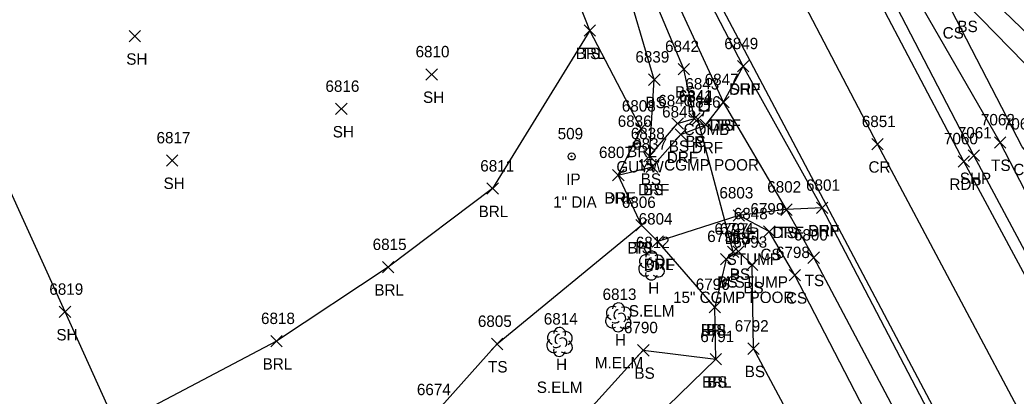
# Model space of a CAD drawing. Extents: x 1439173 to 1457902, y 641926 to 659889.
# Drawn here: x 1448647.9 to 1448822.7, y 643850 to 643916 of the extents above; entities that cross this region are included whole.
import ezdxf

# ---------------------------------------------------------------- set-up
doc = ezdxf.new("R2010")
doc.units = 0
for name, color, linetype in [('D_A', 7, 'Continuous'), ('D_C', 7, 'Continuous'), ('D_I', 7, 'Continuous'), ('D_TIC', 7, 'Continuous'), ('DCP', 7, 'Continuous'), ('L_A', 7, 'Continuous'), ('L_C', 7, 'Continuous'), ('L_I', 7, 'Continuous'), ('L_TIC', 7, 'Continuous'), ('LABL', 7, 'Continuous'), ('LELB', 7, 'Continuous'), ('LSOGP', 7, 'Continuous'), ('LTD', 7, 'Continuous'), ('LTS', 7, 'Continuous'), ('M_A', 7, 'Continuous'), ('M_C', 7, 'Continuous'), ('M_I', 7, 'Continuous'), ('MPIR', 7, 'Continuous'), ('P_A', 7, 'Continuous'), ('P_I', 7, 'Continuous'), ('P_TIC', 7, 'Continuous'), ('PET', 7, 'Continuous'), ('PRC', 7, 'Continuous'), ('PSP', 7, 'Continuous'), ('R_A', 7, 'Continuous'), ('R_I', 7, 'Continuous'), ('R_TIC', 7, 'Continuous'), ('RDF', 7, 'Continuous'), ('U_A', 7, 'Continuous'), ('U_I', 7, 'Continuous'), ('UP', 7, 'Continuous'), ('UPGW', 7, 'Continuous')]:
    doc.layers.add(name, color=color, linetype=linetype)

msp = doc.modelspace()

# ---------------------------------------------------------------- linework, layer by layer
at = {"layer": 'D_TIC'}
for points in [[(1448765.86, 643897.57), (1448767.86, 643899.57)], [(1448767.86, 643897.57), (1448765.86, 643899.57)], [(1448772.08, 643874.33), (1448774.08, 643876.33)], [(1448774.08, 643874.33), (1448772.08, 643876.33)]]:
    msp.add_lwpolyline(points, dxfattribs=at)
at = {"layer": 'DCP'}
msp.add_lwpolyline([(1448773.08, 643875.33), (1448766.86, 643898.57)], dxfattribs=at)
at = {"layer": 'L_TIC'}
for points in [[(1448746.89, 643913.13), (1448748.89, 643915.13)], [(1448748.89, 643913.13), (1448746.89, 643915.13)], [(1448746.89, 643913.13), (1448748.89, 643915.13)], [(1448748.89, 643913.13), (1448746.89, 643915.13)], [(1448667.03, 643912.14), (1448669.03, 643914.14)], [(1448669.03, 643912.14), (1448667.03, 643914.14)], [(1448763.42, 643906.37), (1448765.42, 643908.37)], [(1448765.42, 643906.37), (1448763.42, 643908.37)], [(1448719.14, 643905.44), (1448721.14, 643907.44)], [(1448721.14, 643905.44), (1448719.14, 643907.44)], [(1448758.22, 643904.52), (1448760.22, 643906.52)], [(1448760.22, 643904.52), (1448758.22, 643906.52)], [(1448703.28, 643899.38), (1448705.28, 643901.38)], [(1448705.28, 643899.38), (1448703.28, 643901.38)], [(1448770.37, 643900.56), (1448772.37, 643902.56)], [(1448772.37, 643900.56), (1448770.37, 643902.56)], [(1448765.26, 643897.68), (1448767.26, 643899.68)], [(1448767.26, 643897.68), (1448765.26, 643899.68)], [(1448755.9, 643895.92), (1448757.9, 643897.92)], [(1448757.9, 643895.92), (1448755.9, 643897.92)], [(1448762.32, 643896.85), (1448764.32, 643898.85)], [(1448764.32, 643896.85), (1448762.32, 643898.85)], [(1448818.94, 643893.5), (1448820.94, 643895.5)], [(1448820.94, 643893.5), (1448818.94, 643895.5)], [(1448673.58, 643890.34), (1448675.58, 643892.34)], [(1448675.58, 643890.34), (1448673.58, 643892.34)], [(1448757.4, 643891.09), (1448759.4, 643893.09)], [(1448759.4, 643891.09), (1448757.4, 643893.09)], [(1448757.4, 643891.09), (1448759.4, 643893.09)], [(1448759.4, 643891.09), (1448757.4, 643893.09)], [(1448757.82, 643889.24), (1448759.82, 643891.24)], [(1448759.82, 643889.24), (1448757.82, 643891.24)], [(1448751.9, 643887.77), (1448753.9, 643889.77)], [(1448753.9, 643887.77), (1448751.9, 643889.77)], [(1448729.84, 643885.4), (1448731.84, 643887.4)], [(1448731.84, 643885.4), (1448729.84, 643887.4)], [(1448781.43, 643881.71), (1448783.43, 643883.71)], [(1448783.43, 643881.71), (1448781.43, 643883.71)], [(1448773.04, 643880.68), (1448775.04, 643882.68)], [(1448775.04, 643880.68), (1448773.04, 643882.68)], [(1448755.96, 643879.01), (1448757.96, 643881.01)], [(1448757.96, 643879.01), (1448755.96, 643881.01)], [(1448755.96, 643879.01), (1448757.96, 643881.01)], [(1448757.96, 643879.01), (1448755.96, 643881.01)], [(1448778.41, 643877.86), (1448780.41, 643879.86)], [(1448780.41, 643877.86), (1448778.41, 643879.86)], [(1448758.86, 643876.1), (1448760.86, 643878.1)], [(1448760.86, 643876.1), (1448758.86, 643878.1)], [(1448773.02, 643874.39), (1448775.02, 643876.39)], [(1448775.02, 643874.39), (1448773.02, 643876.39)], [(1448770.82, 643873.03), (1448772.82, 643875.03)], [(1448772.82, 643873.03), (1448770.82, 643875.03)], [(1448786.2, 643873.29), (1448788.2, 643875.29)], [(1448788.2, 643873.29), (1448786.2, 643875.29)], [(1448711.52, 643871.63), (1448713.52, 643873.63)], [(1448713.52, 643871.63), (1448711.52, 643873.63)], [(1448775.39, 643872.03), (1448777.39, 643874.03)], [(1448777.39, 643872.03), (1448775.39, 643874.03)], [(1448782.89, 643870.22), (1448784.89, 643872.22)], [(1448784.89, 643870.22), (1448782.89, 643872.22)], [(1448768.85, 643864.62), (1448770.85, 643866.62)], [(1448770.85, 643864.62), (1448768.85, 643866.62)], [(1448768.85, 643864.62), (1448770.85, 643866.62)], [(1448770.85, 643864.62), (1448768.85, 643866.62)], [(1448654.77, 643863.77), (1448656.77, 643865.77)], [(1448656.77, 643863.77), (1448654.77, 643865.77)], [(1448691.92, 643858.64), (1448693.92, 643860.64)], [(1448693.92, 643858.64), (1448691.92, 643860.64)], [(1448730.63, 643858.14), (1448732.63, 643860.14)], [(1448732.63, 643858.14), (1448730.63, 643860.14)], [(1448756.29, 643857.03), (1448758.29, 643859.03)], [(1448758.29, 643857.03), (1448756.29, 643859.03)], [(1448775.65, 643857.32), (1448777.65, 643859.32)], [(1448777.65, 643857.32), (1448775.65, 643859.32)], [(1448769.04, 643855.47), (1448771.04, 643857.47)], [(1448771.04, 643855.47), (1448769.04, 643857.47)], [(1448769.04, 643855.47), (1448771.04, 643857.47)], [(1448771.04, 643855.47), (1448769.04, 643857.47)]]:
    msp.add_lwpolyline(points, dxfattribs=at)
at = {"layer": 'LABL'}
msp.add_lwpolyline([(1448726.59, 643633.06), (1448720.88, 643665.88), (1448721.81, 643679.51), (1448713.75, 643699.28), (1448716.48, 643738.3), (1448713.98, 643745.94), (1448716.58, 643759.48), (1448721.16, 643766.42), (1448727.6, 643780.65), (1448730.59, 643792.75), (1448738.8, 643807.38), (1448734.69, 643825.61), (1448750.94, 643837.95), (1448770.04, 643856.47), (1448769.85, 643865.62), (1448759.86, 643877.1), (1448756.96, 643880.01), (1448752.9, 643888.77), (1448756.9, 643896.92), (1448747.89, 643914.13), (1448730.84, 643886.4), (1448712.52, 643872.63), (1448692.92, 643859.64), (1448664.81, 643844.84)], dxfattribs=at)
at = {"layer": 'LELB'}
for points in [[(1448865.27, 643838.34), (1448861.66, 643841.9), (1448853.11, 643868.22), (1448838.97, 643885.37), (1448831.88, 643900.6), (1448813.99, 643918.86), (1448801.93, 643933.53), (1448782.17, 643967.39), (1448763.24, 644002.71), (1448747.34, 644033.17), (1448728.73, 644074.31), (1448718.9, 644096.07), (1448715.67, 644106.81), (1448706.69, 644124.25), (1448699.65, 644145.03), (1448688.95, 644169.07), (1448674.33, 644217.19), (1448660.9, 644265.47), (1448648.11, 644311.86), (1448650.05, 644334.08), (1448650.17, 644347.1)], [(1448834.53, 643904.16), (1448812.75, 643925.14), (1448803.6, 643934.01), (1448784.06, 643968.45), (1448765.02, 644003.71), (1448748.86, 644033.97), (1448728.82, 644074.95), (1448718.9, 644096.07), (1448718.3, 644106.56), (1448707.41, 644124.44), (1448701.49, 644146.42), (1448691.89, 644170.18), (1448675.9, 644217.75), (1448662.6, 644266.07), (1448648.11, 644311.86)], [(1448909.2, 643729.39), (1448906.12, 643729.98), (1448902.73, 643732.59), (1448891.54, 643753.4), (1448885.6, 643768.02), (1448878.52, 643783.54), (1448870.38, 643798.09), (1448862.58, 643811.81), (1448854.28, 643826.81), (1448838.96, 643860.89), (1448826.84, 643881.16), (1448819.94, 643894.5), (1448797.65, 643933.24), (1448780.24, 643967.09), (1448761.69, 644002.15), (1448746.21, 644032.5), (1448726.2, 644073.88)], [(1448940.79, 643577.93), (1448919.27, 643624.16), (1448900.78, 643658.74), (1448885.8, 643689.16), (1448877.75, 643703.58), (1448856.47, 643745.03), (1448837.55, 643780.25), (1448824.28, 643805.44), (1448810.73, 643829.91), (1448787.2, 643874.29), (1448782.43, 643882.71), (1448771.37, 643901.56), (1448759.4, 643927.61), (1448747.42, 643949.44), (1448734.25, 643972.55), (1448714.17, 644015.51), (1448690.32, 644058.37)], [(1448758.4, 643892.09), (1448763.32, 643897.85), (1448766.26, 643898.68), (1448764.42, 643907.37), (1448756.57, 643926.04), (1448743.15, 643947.52), (1448731.09, 643971.66), (1448708.81, 644012.15), (1448685.63, 644054.93)], [(1448747.89, 643914.13), (1448736.33, 643943.58), (1448725.89, 643971.95)], [(1448758.82, 643890.24), (1448758.4, 643892.09), (1448759.22, 643905.52), (1448753.65, 643924.44), (1448740.92, 643946.4), (1448725.89, 643971.95)], [(1448878.52, 643783.54), (1448875.39, 643800.83), (1448864.36, 643827.98), (1448861.81, 643832.76), (1448857.53, 643839.26), (1448844.64, 643864.04), (1448832.37, 643883.73), (1448823.8, 643893.76), (1448811.39, 643917.73), (1448801.93, 643933.53)], [(1448931.66, 643587.96), (1448924.07, 643603.5), (1448916.12, 643618.4), (1448906.54, 643637.63), (1448900.76, 643649.84), (1448881.42, 643686.55), (1448871.3, 643700.15), (1448853.2, 643742.83), (1448833.78, 643778.7), (1448820.49, 643802.12), (1448816.41, 643808.99), (1448806.7, 643827.13), (1448783.89, 643871.22), (1448779.41, 643878.86), (1448774.04, 643881.68)], [(1448729.31, 643808.83), (1448721.6, 643816.35), (1448721, 643832.72), (1448720.9, 643847.16), (1448731.63, 643859.14), (1448756.96, 643880.01)], [(1448810.12, 643805.36), (1448797.22, 643819.95), (1448776.65, 643858.32), (1448776.39, 643873.03), (1448774.02, 643875.39), (1448771.82, 643874.03), (1448769.85, 643865.62)], [(1448734.69, 643825.61), (1448745.08, 643844.61), (1448757.29, 643858.03), (1448770.04, 643856.47)]]:
    msp.add_lwpolyline(points, dxfattribs=at)
at = {"layer": 'LSOGP'}
msp.add_lwpolyline([(1448781.37, 643588.62), (1448769.44, 643619.4), (1448757.15, 643636.65), (1448739.02, 643640.02), (1448737.89, 643639.82), (1448735.44, 643638.14), (1448734.46, 643638.08), (1448726.59, 643633.05), (1448720.88, 643665.89), (1448721.81, 643679.51), (1448713.76, 643699.28), (1448696.64, 643739.78), (1448683.17, 643756.83), (1448664.73, 643788.02), (1448663.97, 643817.84), (1448664.8, 643844.85), (1448655.77, 643864.77), (1448638.64, 643902.39), (1448633.15, 643930.53), (1448624.16, 643968.11), (1448618.91, 643999.04), (1448586.99, 644029.02), (1448568.22, 644058.32)], dxfattribs=at)
at = {"layer": 'LTD'}
for p, q in [((1448758.71, 643872.96), (1448758.71, 643872.96)), ((1448758.71, 643872.96), (1448758.71, 643872.96)), ((1448752.88, 643863.87), (1448752.88, 643863.87)), ((1448752.88, 643863.87), (1448752.88, 643863.87)), ((1448742.56, 643859.55), (1448742.56, 643859.55)), ((1448742.56, 643859.55), (1448742.56, 643859.55))]:
    msp.add_line(p, q, dxfattribs=at)
for centre in [(1448758.76, 643874.39), (1448752.93, 643865.3), (1448742.61, 643860.98)]:
    msp.add_arc(centre, 1.05, 335.5272, 180.9563, dxfattribs=at)
for centre, major_axis, ratio, start_param, end_param in [((1448757.92, 643873.62), (1.21, -0.51), 0.895232, 1.570796, 4.712389), ((1448759.76, 643873.54), (-1.14, -0.48), 0.949671, 1.570796, 4.712389), ((1448757.63, 643872.25), (0.58, -1.04), 0.959034, 3.141593, 6.283185), ((1448758.51, 643873.42), (-0.208, -0.792), 0.645439, 3.141593, 6.283185), ((1448759.21, 643872.79), (-0.5, 0.667), 0.989748, 3.141593, 6.283185), ((1448759.71, 643872.12), (-1.09, 0.79), 0.841452, 1.570796, 4.712389), ((1448758.71, 643871.46), (0.26, 1.06), 0.942809, 1.570796, 4.712389), ((1448758.26, 643872.21), (-0.625, -0.083), 0.423636, 0, 3.141593), ((1448752.09, 643864.54), (1.21, -0.51), 0.895232, 1.570796, 4.712389), ((1448751.8, 643863.16), (0.58, -1.04), 0.959034, 3.141593, 6.283185), ((1448752.68, 643864.33), (-0.208, -0.792), 0.645439, 3.141593, 6.283185), ((1448753.38, 643863.7), (-0.5, 0.667), 0.989748, 3.141593, 6.283185), ((1448753.93, 643864.45), (-1.14, -0.48), 0.949671, 1.570796, 4.712389), ((1448752.88, 643862.37), (0.26, 1.06), 0.942809, 1.570796, 4.712389), ((1448752.43, 643863.12), (-0.625, -0.083), 0.423636, 0, 3.141593), ((1448753.88, 643863.04), (-1.09, 0.79), 0.841452, 1.570796, 4.712389), ((1448741.77, 643860.21), (1.21, -0.51), 0.895232, 1.570796, 4.712389), ((1448742.35, 643860), (-0.208, -0.792), 0.645439, 3.141593, 6.283185), ((1448743.6, 643860.13), (-1.14, -0.48), 0.949671, 1.570796, 4.712389), ((1448741.48, 643858.84), (0.58, -1.04), 0.959034, 3.141593, 6.283185), ((1448743.06, 643859.38), (-0.5, 0.667), 0.989748, 3.141593, 6.283185), ((1448743.56, 643858.71), (-1.09, 0.79), 0.841452, 1.570796, 4.712389), ((1448742.56, 643858.05), (0.26, 1.06), 0.942809, 1.570796, 4.712389), ((1448742.1, 643858.8), (-0.625, -0.083), 0.423636, 0, 3.141593)]:
    msp.add_ellipse(centre, major_axis=major_axis, ratio=ratio, start_param=start_param, end_param=end_param, dxfattribs=at)
at = {"layer": 'LTS'}
for p, q in [((1448775.66, 643879.16), (1448775.66, 643877.49)), ((1448777.32, 643878.99), (1448777.32, 643879.16)), ((1448777.32, 643879.16), (1448777.32, 643877.49)), ((1448776.49, 643878.02), (1448776.49, 643878.02)), ((1448776.49, 643878.02), (1448776.49, 643878.02)), ((1448776.49, 643877.99), (1448776.49, 643877.99))]:
    msp.add_line(p, q, dxfattribs=at)
msp.add_circle((1448776.49, 643878.02), 0.0833, dxfattribs=at)
for centre, start, end in [((1448774.82, 643877.49), 270, 360), ((1448778.16, 643877.49), 180, 270)]:
    msp.add_arc(centre, 0.833, start, end, dxfattribs=at)
msp.add_ellipse((1448776.49, 643879.16), major_axis=(-0.833, 0), ratio=0.5, dxfattribs=at)
at = {"layer": 'MPIR'}
for radius in [0.625, 0.0833]:
    msp.add_circle((1448744.71, 643892.05), radius, dxfattribs=at)
at = {"layer": 'P_TIC'}
for points in [[(1448773.83, 643906.87), (1448775.83, 643908.87)], [(1448775.83, 643906.87), (1448773.83, 643908.87)], [(1448797.39, 643893.2), (1448799.39, 643895.2)], [(1448799.39, 643893.2), (1448797.39, 643895.2)], [(1448812.55, 643890.18), (1448814.55, 643892.18)], [(1448814.55, 643890.18), (1448812.55, 643892.18)], [(1448814.32, 643891.21), (1448816.32, 643893.21)], [(1448816.32, 643891.21), (1448814.32, 643893.21)], [(1448787.68, 643882.02), (1448789.68, 643884.02)], [(1448789.68, 643882.02), (1448787.68, 643884.02)]]:
    msp.add_lwpolyline(points, dxfattribs=at)
at = {"layer": 'PET'}
for points in [[(1449162.58, 643198.27), (1449141.48, 643242.39), (1449121.69, 643284.02), (1449089.8, 643350.47), (1449063.61, 643404.76), (1449045.09, 643442.41), (1449024.86, 643484.45), (1449010.1, 643514.11), (1448990.81, 643553.04), (1448970.84, 643592.72), (1448947.22, 643637.96), (1448929.6, 643671.83), (1448913.03, 643703.21), (1448880.27, 643765.4), (1448860.14, 643803.65), (1448849.29, 643824.32), (1448831.93, 643857), (1448813.55, 643891.18), (1448792.86, 643930.51), (1448774.91, 643964.18), (1448756.71, 643999.72), (1448741.68, 644029.9), (1448721.66, 644072.11)], [(1449139.97, 643188.13), (1449117.6, 643232.77), (1449099.11, 643273.2), (1449066.34, 643340.97), (1449039.44, 643395.72), (1449020.72, 643432.95), (1449000.27, 643474.21), (1448984.45, 643505.7), (1448966.63, 643542.12), (1448946.78, 643580.8), (1448923.53, 643626.67), (1448906.33, 643660.76), (1448890.57, 643691.55), (1448882.77, 643706.14), (1448861.66, 643747.38), (1448842.89, 643782.5), (1448829.18, 643808.28), (1448815.05, 643835.06), (1448764.92, 643929.88), (1448739.21, 643978.47), (1448719.14, 644017.8), (1448697.57, 644061.64)]]:
    msp.add_lwpolyline(points, dxfattribs=at)
at = {"layer": 'PRC'}
msp.add_lwpolyline([(1449151.13, 643193.26), (1449129.92, 643237.18), (1449110.21, 643278.66), (1449077.82, 643346.33), (1449052.31, 643400.08), (1449033.57, 643437.64), (1449013.31, 643480.22), (1448998.17, 643509.98), (1448979.42, 643547.94), (1448960, 643587.03), (1448936.54, 643632.54), (1448918.64, 643666.68), (1448902.12, 643697.96), (1448893.71, 643713.68), (1448873.04, 643753.33), (1448854.51, 643788.55), (1448840.55, 643814.74), (1448825.9, 643842.48), (1448798.39, 643894.2), (1448777.05, 643935.06), (1448750.78, 643985.2), (1448731.14, 644023.28), (1448710.46, 644067.89)], dxfattribs=at)
at = {"layer": 'PSP'}
for points in [[(1448977.12, 643597.86), (1448952.22, 643640.32), (1448934.18, 643673.75), (1448916.63, 643701.76), (1448901.19, 643730.96), (1448882.07, 643766.45), (1448862.01, 643805.04), (1448851.26, 643825.51), (1448833.68, 643857.89), (1448815.32, 643892.21), (1448795.51, 643930.37), (1448776.76, 643965.35), (1448758.73, 644000.57), (1448743.19, 644030.79), (1448723.72, 644072.96)], [(1448943.46, 643579.59), (1448921.84, 643625.91), (1448904.32, 643659.57), (1448888.54, 643690.76), (1448881.08, 643705.57), (1448860.26, 643746.81), (1448841.85, 643781.75), (1448827.91, 643807.72), (1448814.1, 643834.43), (1448788.68, 643883.02), (1448774.83, 643907.87), (1448763.64, 643929.45), (1448738.41, 643977.89), (1448718.77, 644017.47), (1448697.57, 644061.64)]]:
    msp.add_lwpolyline(points, dxfattribs=at)
at = {"layer": 'R_TIC'}
for points in [[(1448773.83, 643906.87), (1448775.83, 643908.87)], [(1448775.83, 643906.87), (1448773.83, 643908.87)], [(1448770.37, 643900.56), (1448772.37, 643902.56)], [(1448772.37, 643900.56), (1448770.37, 643902.56)], [(1448767.26, 643896.61), (1448769.26, 643898.61)], [(1448769.26, 643896.61), (1448767.26, 643898.61)], [(1448762.9, 643894.88), (1448764.9, 643896.88)], [(1448764.9, 643894.88), (1448762.9, 643896.88)], [(1448757.82, 643889.24), (1448759.82, 643891.24)], [(1448759.82, 643889.24), (1448757.82, 643891.24)], [(1448751.9, 643887.77), (1448753.9, 643889.77)], [(1448753.9, 643887.77), (1448751.9, 643889.77)], [(1448781.43, 643881.71), (1448783.43, 643883.71)], [(1448783.43, 643881.71), (1448781.43, 643883.71)], [(1448787.68, 643882.02), (1448789.68, 643884.02)], [(1448789.68, 643882.02), (1448787.68, 643884.02)], [(1448773.04, 643880.68), (1448775.04, 643882.68)], [(1448775.04, 643880.68), (1448773.04, 643882.68)], [(1448758.86, 643876.1), (1448760.86, 643878.1)], [(1448760.86, 643876.1), (1448758.86, 643878.1)]]:
    msp.add_lwpolyline(points, dxfattribs=at)
at = {"layer": 'RDF'}
for points in [[(1448752.9, 643888.77), (1448758.82, 643890.24), (1448763.9, 643895.88), (1448768.26, 643897.61), (1448771.37, 643901.56), (1448774.83, 643907.87)], [(1448788.68, 643883.02), (1448782.43, 643882.71), (1448774.04, 643881.68), (1448759.86, 643877.1)]]:
    msp.add_lwpolyline(points, dxfattribs=at)
at = {"layer": 'UP'}
for p, q in [((1448767.14, 643899.97), (1448767.14, 643901.64)), ((1448767.14, 643901.64), (1448768.81, 643901.64)), ((1448768.22, 643902.47), (1448767.97, 643901.64)), ((1448768.81, 643901.64), (1448768.81, 643899.97)), ((1448768.81, 643899.97), (1448767.14, 643899.97)), ((1448767.72, 643899.14), (1448767.97, 643899.97)), ((1448767.97, 643900.8), (1448767.97, 643900.8))]:
    msp.add_line(p, q, dxfattribs=at)
msp.add_circle((1448767.97, 643900.8), 0.833, dxfattribs=at)
at = {"layer": 'UPGW'}
for radius in [0.625, 0.0833]:
    msp.add_circle((1448756.17, 643894.24), radius, dxfattribs=at)

# ---------------------------------------------------------------- texts
at = {"layer": 'D_A'}
for p in [(1448766.23, 643893.57), (1448772.46, 643870.33)]:
    msp.add_text('P', height=2, dxfattribs=at).set_placement(p)
at = {"layer": 'D_C'}
for p in [(1448756.28, 643889.57), (1448762.51, 643866.33)]:
    msp.add_text('15" CGMP POOR', height=2, dxfattribs=at).set_placement(p)
at = {"layer": 'D_I'}
for s, p in [('6844', (1448763.55, 643901.57)), ('6797', (1448769.78, 643878.33))]:
    msp.add_text(s, height=2, dxfattribs=at).set_placement(p)
at = {"layer": 'L_A'}
for s, p in [('BS', (1448812.43, 643913.86)), ('CS', (1448809.84, 643912.73)), ('SH', (1448666.52, 643908.14)), ('BRL', (1448745.44, 643909.13)), ('TS', (1448746.3, 643909.13)), ('BS', (1448762.86, 643902.37)), ('SH', (1448718.62, 643901.44)), ('BS', (1448757.66, 643900.52)), ('SH', (1448702.77, 643895.38)), ('TS', (1448769.78, 643896.56)), ('BS', (1448764.7, 643893.68)), ('BRL', (1448754.45, 643891.92)), ('BS', (1448761.76, 643892.85)), ('TS', (1448818.35, 643889.5)), ('CS', (1448822.24, 643888.76)), ('BS', (1448756.84, 643887.09)), ('BS', (1448756.84, 643887.09)), ('SH', (1448673.07, 643886.34)), ('BS', (1448757.26, 643885.24)), ('BRL', (1448750.44, 643883.77)), ('BRL', (1448728.38, 643881.4)), ('CS', (1448772.48, 643876.68)), ('TS', (1448780.84, 643877.71)), ('BRL', (1448754.5, 643875.01)), ('TS', (1448755.37, 643875.01)), ('STUMP', (1448771.91, 643873.02)), ('CS', (1448777.85, 643873.86)), ('BRL', (1448757.4, 643872.1)), ('BS', (1448772.46, 643870.39)), ('TS', (1448785.61, 643869.29)), ('BRL', (1448710.07, 643867.63)), ('H', (1448758.15, 643867.96)), ('BS', (1448770.26, 643869.03)), ('BS', (1448774.84, 643868.03)), ('CS', (1448782.33, 643866.22)), ('BRL', (1448767.39, 643860.62)), ('BS', (1448768.29, 643860.62)), ('SH', (1448654.26, 643859.77)), ('H', (1448752.32, 643858.87)), ('BRL', (1448690.46, 643854.64)), ('TS', (1448730.04, 643854.14)), ('H', (1448741.99, 643854.55)), ('BS', (1448755.73, 643853.03)), ('BS', (1448775.09, 643853.32)), ('BRL', (1448767.58, 643851.47)), ('BS', (1448768.48, 643851.47))]:
    msp.add_text(s, height=2, dxfattribs=at).set_placement(p)
at = {"layer": 'L_C'}
for s, p in [('M.STUMP', (1448770.35, 643869.02)), ('S.ELM', (1448754.75, 643863.96)), ('M.ELM', (1448748.79, 643854.87)), ('S.ELM', (1448738.59, 643850.55))]:
    msp.add_text(s, height=2, dxfattribs=at).set_placement(p)
at = {"layer": 'L_I'}
for s, p in [('6810', (1448717.31, 643909.44)), ('6842', (1448761.11, 643910.37)), ('6839', (1448755.9, 643908.52)), ('6847', (1448768.06, 643904.56)), ('6816', (1448701.49, 643903.38)), ('6840', (1448759.92, 643900.85)), ('6841', (1448763.52, 643901.68)), ('6808', (1448753.52, 643899.92)), ('7062', (1448816.56, 643897.5)), ('7063', (1448820.41, 643896.76)), ('6817', (1448671.84, 643894.34)), ('6838', (1448755.09, 643895.09)), ('6838', (1448755.09, 643895.09)), ('6837', (1448755.51, 643893.24)), ('6807', (1448749.51, 643891.77)), ('6811', (1448728.67, 643889.4)), ('6802', (1448779.05, 643885.71)), ('6803', (1448770.65, 643884.68)), ('6806', (1448753.52, 643883.01)), ('6806', (1448753.52, 643883.01)), ('6799', (1448776.09, 643881.86)), ('6804', (1448756.47, 643880.1)), ('6848', (1448773.18, 643881.02)), ('6794', (1448770.71, 643878.39)), ('6795', (1448768.51, 643877.03)), ('6800', (1448783.73, 643877.29)), ('6815', (1448709.78, 643875.63)), ('6812', (1448755.97, 643875.96)), ('6793', (1448773.09, 643876.03)), ('6798', (1448780.58, 643874.22)), ('6819', (1448653.02, 643867.77)), ('6796', (1448766.49, 643868.62)), ('6796', (1448766.49, 643868.62)), ('6813', (1448750.14, 643866.87)), ('6818', (1448690.18, 643862.64)), ('6805', (1448728.25, 643862.14)), ('6814', (1448739.82, 643862.55)), ('6790', (1448753.89, 643861.03)), ('6792', (1448773.34, 643861.32)), ('6791', (1448767.3, 643859.47)), ('6791', (1448767.3, 643859.47)), ('6674', (1448717.54, 643850.16)), ('6674', (1448717.54, 643850.16))]:
    msp.add_text(s, height=2, dxfattribs=at).set_placement(p)
at = {"layer": 'M_A'}
msp.add_text('IP', height=2, dxfattribs=at).set_placement((1448743.76, 643887.05))
at = {"layer": 'M_C'}
msp.add_text('1" DIA', height=2, dxfattribs=at).set_placement((1448741.47, 643883.05))
at = {"layer": 'M_I'}
msp.add_text('509', height=2, dxfattribs=at).set_placement((1448742.26, 643895.05))
at = {"layer": 'P_A'}
for s, p in [('SHP', (1448772.36, 643902.87)), ('CR', (1448796.82, 643889.2)), ('SHP', (1448812.85, 643887.21)), ('RDP', (1448811.03, 643886.18)), ('SHP', (1448786.22, 643878.02))]:
    msp.add_text(s, height=2, dxfattribs=at).set_placement(p)
at = {"layer": 'P_I'}
for s, p in [('6849', (1448771.51, 643910.87)), ('6851', (1448795.65, 643897.2)), ('7060', (1448810.07, 643894.18)), ('7061', (1448812.5, 643895.21)), ('6801', (1448785.86, 643886.02))]:
    msp.add_text(s, height=2, dxfattribs=at).set_placement(p)
at = {"layer": 'R_A'}
for p in [(1448772.36, 643902.87), (1448768.91, 643896.56), (1448765.8, 643892.61), (1448761.43, 643890.88), (1448756.36, 643885.24), (1448750.44, 643883.77), (1448786.22, 643878.02), (1448771.57, 643876.68), (1448779.97, 643877.71), (1448757.39, 643872.1)]:
    msp.add_text('DRF', height=2, dxfattribs=at).set_placement(p)
at = {"layer": 'R_I'}
for s, p in [('6849', (1448771.51, 643910.87)), ('6847', (1448768.06, 643904.56)), ('6846', (1448764.9, 643900.61)), ('6845', (1448760.59, 643898.88)), ('6837', (1448755.51, 643893.24)), ('6807', (1448749.51, 643891.77)), ('6802', (1448779.05, 643885.71)), ('6801', (1448785.86, 643886.02)), ('6803', (1448770.65, 643884.68)), ('6804', (1448756.47, 643880.1))]:
    msp.add_text(s, height=2, dxfattribs=at).set_placement(p)
at = {"layer": 'U_A'}
for s, p in [('COMB', (1448764.36, 643895.8)), ('GUYW', (1448752.56, 643889.24))]:
    msp.add_text(s, height=2, dxfattribs=at).set_placement(p)
at = {"layer": 'U_I'}
for s, p in [('6843', (1448764.67, 643903.8)), ('6836', (1448752.8, 643897.24))]:
    msp.add_text(s, height=2, dxfattribs=at).set_placement(p)

doc.saveas('drawing.dxf')
